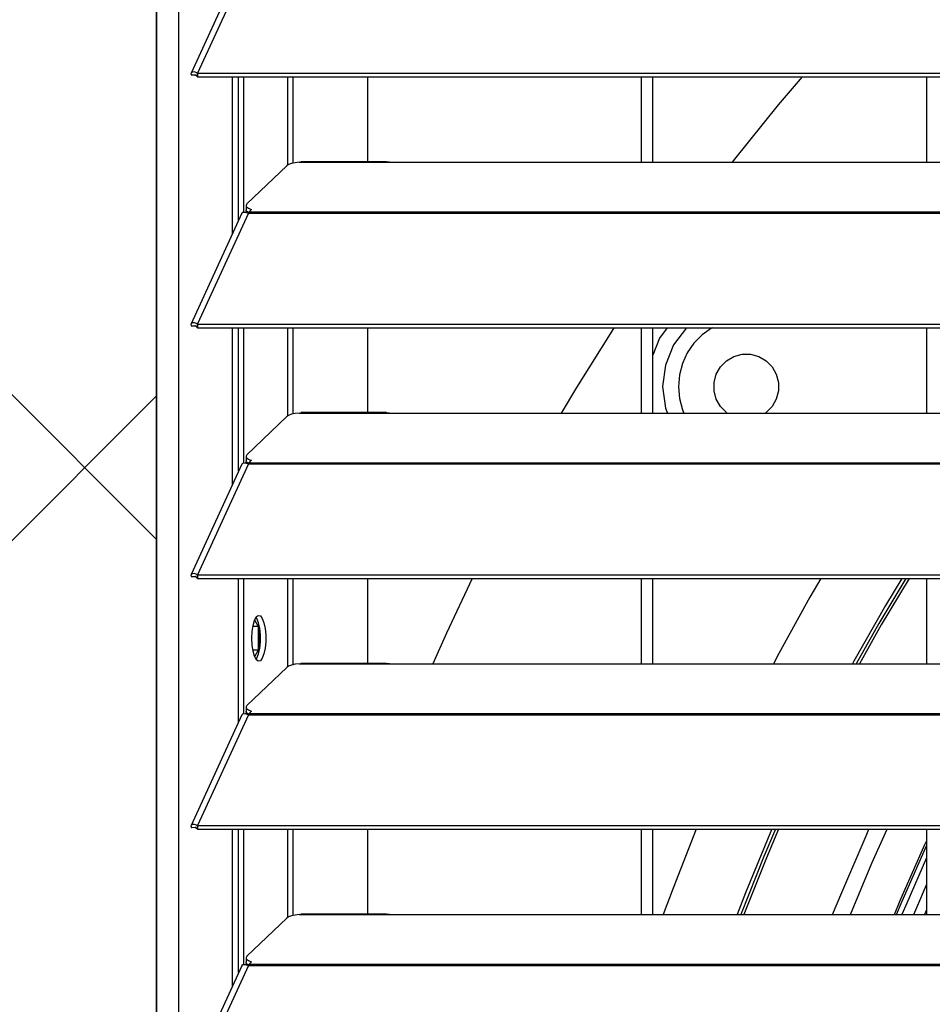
# Model space of a CAD drawing. Header units: millimetres. Extents: x 0 to 39025, y -31299 to 8400.
# Tile 280 of 382: x 6580 to 6740, y 6794 to 6967. Entities that reach past the tile are written whole.
import ezdxf

# ---------------------------------------------------------------- set-up
doc = ezdxf.new("R2010")
doc.units = ezdxf.units.MM
doc.layers.add('ODMIKI funkcionalni', color=253, linetype='Continuous')
doc.layers.add('ODMIKI varnostni', color=252, linetype='Continuous')

# ---------------------------------------------------------------- blocks, each defined once
blk = doc.blocks.new('*U55')
at = {"lineweight": 25}
for points in [[(3.9, 17.59), (3.9, 17.59), (3.9, 1243.26), (3.9, 1243.26)], [(0, 17.59), (0, 17.59), (0, 1242.58), (0, 1242.58)], [(14.94, 964.26), (14.94, 964.26), (6.04, 944.87), (6.04, 944.87)], [(16.11, 964.28), (16.11, 964.28), (7.19, 944.85), (7.19, 944.85)], [(6.87, 944.48), (6.87, 944.48), (6.1, 944.48), (6.1, 944.48)], [(7.19, 944.85), (7.19, 944.85), (7.21, 944.85), (7.21, 944.85)], [(7.19, 944.2), (7.19, 944.2), (7.19, 944.85), (7.19, 944.85)], [(7.21, 944.85), (7.21, 944.85), (1142.79, 944.85), (1142.79, 944.85)], [(7.21, 944.2), (7.21, 944.2), (7.21, 944.85), (7.21, 944.85)], [(7.19, 944.2), (7.19, 944.2), (7.21, 944.2), (7.21, 944.2)], [(7.21, 944.2), (7.21, 944.2), (1142.79, 944.2), (1142.79, 944.2)], [(13.29, 916.69), (13.29, 916.69), (13.29, 944.2), (13.29, 944.2)], [(14.38, 919.08), (14.38, 919.08), (14.38, 944.2), (14.38, 944.2)], [(15.33, 920.48), (15.33, 920.48), (15.33, 944.2), (15.33, 944.2)], [(23.01, 928.73), (23.01, 928.73), (23.01, 944.2), (23.01, 944.2)], [(23.96, 929.08), (23.96, 929.08), (23.96, 944.2), (23.96, 944.2)], [(37, 944.2), (37, 944.2), (37, 929.31), (37, 929.31)], [(85, 929.23), (85, 929.23), (85, 944.2), (85, 944.2)], [(86.99, 929.23), (86.99, 929.23), (86.99, 944.2), (86.99, 944.2)], [(135, 944.2), (135, 944.2), (135, 929.23), (135, 929.23)], [(25, 929.23), (25, 929.23), (25.28, 929.29), (25.28, 929.29)], [(25, 929.23), (25, 929.23), (41.99, 929.23), (41.99, 929.23)], [(40.31, 929.31), (40.31, 929.31), (25.28, 929.31), (25.28, 929.31)], [(41.99, 929.23), (41.99, 929.23), (224.99, 929.23), (224.99, 929.23)], [(22.83, 928.61), (22.83, 928.61), (15.84, 921.93), (15.84, 921.93)], [(14.94, 920.29), (14.94, 920.29), (6.04, 900.9), (6.04, 900.9)], [(16.11, 920.3), (16.11, 920.3), (7.19, 900.88), (7.19, 900.88)], [(15.61, 920.48), (15.61, 920.48), (15.78, 920.65), (15.78, 920.65)], [(15.69, 921.64), (15.69, 921.64), (15.69, 920.88), (15.69, 920.88)], [(16.11, 920.3), (16.11, 920.3), (16.21, 920.3), (16.21, 920.3)], [(16.11, 920.3), (16.11, 920.3), (16.11, 920.3), (16.11, 920.3)], [(16.19, 920.3), (16.19, 920.3), (16.21, 920.32), (16.21, 920.32)], [(16.21, 920.52), (16.21, 920.52), (16.67, 920.96), (16.67, 920.96)], [(16.21, 920.52), (16.21, 920.52), (1133.33, 920.52), (1133.33, 920.52)], [(16.21, 920.3), (16.21, 920.3), (1133.33, 920.3), (1133.33, 920.3)], [(6.87, 900.51), (6.87, 900.51), (6.1, 900.5), (6.1, 900.5)], [(7.19, 900.88), (7.19, 900.88), (7.21, 900.87), (7.21, 900.87)], [(7.19, 900.22), (7.19, 900.22), (7.19, 900.88), (7.19, 900.88)], [(7.19, 900.22), (7.19, 900.22), (7.21, 900.22), (7.21, 900.22)], [(7.21, 900.87), (7.21, 900.87), (1142.79, 900.87), (1142.79, 900.87)], [(7.21, 900.22), (7.21, 900.22), (7.21, 900.87), (7.21, 900.87)], [(7.21, 900.22), (7.21, 900.22), (1142.79, 900.22), (1142.79, 900.22)], [(13.29, 872.71), (13.29, 872.71), (13.29, 900.22), (13.29, 900.22)], [(14.38, 875.1), (14.38, 875.1), (14.38, 900.22), (14.38, 900.22)], [(15.33, 876.51), (15.33, 876.51), (15.33, 900.22), (15.33, 900.22)], [(23.01, 884.75), (23.01, 884.75), (23.01, 900.22), (23.01, 900.22)], [(23.96, 885.11), (23.96, 885.11), (23.96, 900.22), (23.96, 900.22)], [(37, 900.22), (37, 900.22), (37, 885.34), (37, 885.34)], [(85, 885.26), (85, 885.26), (85, 900.22), (85, 900.22)], [(86.99, 885.26), (86.99, 885.26), (86.99, 900.22), (86.99, 900.22)], [(135, 900.22), (135, 900.22), (135, 885.26), (135, 885.26)], [(22.83, 884.64), (22.83, 884.64), (15.84, 877.95), (15.84, 877.95)], [(25, 885.26), (25, 885.26), (25.28, 885.31), (25.28, 885.31)], [(25, 885.26), (25, 885.26), (41.99, 885.26), (41.99, 885.26)], [(40.31, 885.34), (40.31, 885.34), (25.28, 885.34), (25.28, 885.34)], [(41.99, 885.26), (41.99, 885.26), (224.99, 885.26), (224.99, 885.26)], [(15.69, 877.67), (15.69, 877.67), (15.69, 876.9), (15.69, 876.9)], [(14.94, 876.31), (14.94, 876.31), (6.04, 856.92), (6.04, 856.92)], [(16.11, 876.33), (16.11, 876.33), (7.19, 856.9), (7.19, 856.9)], [(15.61, 876.51), (15.61, 876.51), (15.78, 876.68), (15.78, 876.68)], [(16.11, 876.33), (16.11, 876.33), (16.21, 876.33), (16.21, 876.33)], [(16.11, 876.33), (16.11, 876.33), (16.11, 876.33), (16.11, 876.33)], [(16.19, 876.33), (16.19, 876.33), (16.21, 876.35), (16.21, 876.35)], [(16.21, 876.55), (16.21, 876.55), (16.67, 876.98), (16.67, 876.98)], [(16.21, 876.55), (16.21, 876.55), (1133.33, 876.55), (1133.33, 876.55)], [(16.21, 876.33), (16.21, 876.33), (1133.33, 876.33), (1133.33, 876.33)], [(6.87, 856.53), (6.87, 856.53), (6.1, 856.53), (6.1, 856.53)], [(7.19, 856.9), (7.19, 856.9), (7.21, 856.9), (7.21, 856.9)], [(7.19, 856.24), (7.19, 856.24), (7.19, 856.9), (7.19, 856.9)], [(7.21, 856.9), (7.21, 856.9), (1142.79, 856.9), (1142.79, 856.9)], [(7.21, 856.24), (7.21, 856.24), (7.21, 856.9), (7.21, 856.9)], [(7.19, 856.24), (7.19, 856.24), (7.21, 856.24), (7.21, 856.24)], [(7.21, 856.24), (7.21, 856.24), (1142.79, 856.24), (1142.79, 856.24)], [(14.38, 831.13), (14.38, 831.13), (14.38, 856.24), (14.38, 856.24)], [(15.33, 832.54), (15.33, 832.54), (15.33, 856.24), (15.33, 856.24)], [(23.01, 840.78), (23.01, 840.78), (23.01, 856.24), (23.01, 856.24)], [(23.96, 841.13), (23.96, 841.13), (23.96, 856.24), (23.96, 856.24)], [(37, 856.24), (37, 856.24), (37, 841.37), (37, 841.37)], [(85, 841.29), (85, 841.29), (85, 856.24), (85, 856.24)], [(86.99, 841.29), (86.99, 841.29), (86.99, 856.24), (86.99, 856.24)], [(135, 856.24), (135, 856.24), (135, 841.29), (135, 841.29)], [(17.8, 847.85), (17.8, 847.85), (16.87, 847.85), (16.87, 847.85)], [(17.19, 849), (17.19, 849), (17.8, 847.85), (17.8, 847.85)], [(17.8, 847.85), (17.8, 847.85), (17.8, 843.67), (17.8, 843.67)], [(18.08, 843.93), (18.08, 843.93), (18.08, 847.59), (18.08, 847.59)], [(17.8, 843.67), (17.8, 843.67), (16.87, 843.67), (16.87, 843.67)], [(17.8, 843.67), (17.8, 843.67), (17.19, 842.52), (17.19, 842.52)], [(25, 841.29), (25, 841.29), (25.28, 841.34), (25.28, 841.34)], [(25, 841.29), (25, 841.29), (41.99, 841.29), (41.99, 841.29)], [(40.31, 841.37), (40.31, 841.37), (25.28, 841.37), (25.28, 841.37)], [(41.99, 841.29), (41.99, 841.29), (224.99, 841.29), (224.99, 841.29)], [(22.83, 840.66), (22.83, 840.66), (15.84, 833.98), (15.84, 833.98)], [(14.94, 832.34), (14.94, 832.34), (6.04, 812.95), (6.04, 812.95)], [(16.11, 832.35), (16.11, 832.35), (7.19, 812.93), (7.19, 812.93)], [(15.61, 832.54), (15.61, 832.54), (15.78, 832.7), (15.78, 832.7)], [(15.69, 833.69), (15.69, 833.69), (15.69, 832.93), (15.69, 832.93)], [(16.11, 832.36), (16.11, 832.36), (16.11, 832.35), (16.11, 832.35)], [(16.11, 832.35), (16.11, 832.35), (16.21, 832.35), (16.21, 832.35)], [(16.19, 832.35), (16.19, 832.35), (16.21, 832.37), (16.21, 832.37)], [(16.21, 832.57), (16.21, 832.57), (16.67, 833), (16.67, 833)], [(16.21, 832.57), (16.21, 832.57), (1133.33, 832.57), (1133.33, 832.57)], [(16.21, 832.35), (16.21, 832.35), (1133.33, 832.35), (1133.33, 832.35)], [(6.87, 812.56), (6.87, 812.56), (6.1, 812.55), (6.1, 812.55)], [(7.19, 812.93), (7.19, 812.93), (7.21, 812.93), (7.21, 812.93)], [(7.19, 812.28), (7.19, 812.28), (7.19, 812.93), (7.19, 812.93)], [(7.19, 812.28), (7.19, 812.28), (7.21, 812.27), (7.21, 812.27)], [(7.21, 812.93), (7.21, 812.93), (1142.79, 812.93), (1142.79, 812.93)], [(7.21, 812.27), (7.21, 812.27), (7.21, 812.93), (7.21, 812.93)], [(7.21, 812.27), (7.21, 812.27), (1142.79, 812.27), (1142.79, 812.27)], [(13.29, 784.76), (13.29, 784.76), (13.29, 812.27), (13.29, 812.27)], [(14.38, 787.15), (14.38, 787.15), (14.38, 812.27), (14.38, 812.27)], [(15.33, 788.56), (15.33, 788.56), (15.33, 812.27), (15.33, 812.27)], [(23.01, 796.8), (23.01, 796.8), (23.01, 812.27), (23.01, 812.27)], [(23.96, 797.16), (23.96, 797.16), (23.96, 812.27), (23.96, 812.27)], [(37, 812.27), (37, 812.27), (37, 797.39), (37, 797.39)], [(85, 797.31), (85, 797.31), (85, 812.27), (85, 812.27)], [(86.99, 797.31), (86.99, 797.31), (86.99, 812.27), (86.99, 812.27)], [(135, 812.27), (135, 812.27), (135, 797.31), (135, 797.31)], [(135, 798.16), (135, 798.16), (134.64, 797.31), (134.64, 797.31)], [(22.83, 796.7), (22.83, 796.7), (15.84, 790.01), (15.84, 790.01)], [(25, 797.31), (25, 797.31), (25.28, 797.36), (25.28, 797.36)], [(25, 797.31), (25, 797.31), (41.99, 797.31), (41.99, 797.31)], [(40.31, 797.39), (40.31, 797.39), (25.28, 797.39), (25.28, 797.39)], [(41.99, 797.31), (41.99, 797.31), (224.99, 797.31), (224.99, 797.31)], [(15.69, 789.72), (15.69, 789.72), (15.69, 788.95), (15.69, 788.95)], [(16.21, 788.6), (16.21, 788.6), (16.67, 789.03), (16.67, 789.03)], [(14.94, 788.36), (14.94, 788.36), (6.04, 768.97), (6.04, 768.97)], [(16.11, 788.38), (16.11, 788.38), (7.19, 768.95), (7.19, 768.95)], [(15.61, 788.56), (15.61, 788.56), (15.78, 788.72), (15.78, 788.72)], [(16.11, 788.38), (16.11, 788.38), (16.21, 788.38), (16.21, 788.38)], [(16.11, 788.38), (16.11, 788.38), (16.11, 788.38), (16.11, 788.38)], [(16.19, 788.38), (16.19, 788.38), (16.21, 788.41), (16.21, 788.41)], [(16.21, 788.6), (16.21, 788.6), (1133.33, 788.6), (1133.33, 788.6)], [(16.21, 788.38), (16.21, 788.38), (1133.33, 788.38), (1133.33, 788.38)]]:
    blk.add_open_spline(points, degree=3, dxfattribs=at)
for points, knots in [([(7.19, 944.85), (7.19, 944.85), (6.64, 945.07), (6.64, 945.07), (6.64, 945.07), (6.22, 945.03), (6.22, 945.03), (6.22, 945.03), (6.02, 944.8), (6.02, 944.8), (6.02, 944.8), (6.1, 944.48), (6.1, 944.48)], [0, 0, 0, 0, 1, 1, 1, 2, 2, 2, 3, 3, 3, 4, 4, 4, 4]), ([(7.19, 944.2), (7.19, 944.2), (6.97, 944.42), (6.97, 944.42), (6.97, 944.42), (6.81, 944.52), (6.81, 944.52), (6.81, 944.52), (6.77, 944.53), (6.77, 944.53), (6.77, 944.53), (6.87, 944.48), (6.87, 944.48)], [0, 0, 0, 0, 1, 1, 1, 2, 2, 2, 3, 3, 3, 4, 4, 4, 4]), ([(113.16, 944.2), (113.16, 944.2), (109, 939.28), (109, 939.28), (109, 939.28), (101.35, 929.8), (101.35, 929.8), (101.35, 929.8), (100.91, 929.23), (100.91, 929.23)], [0, 0, 0, 0, 1, 1, 1, 2, 2, 2, 3, 3, 3, 3]), ([(25, 929.23), (25, 929.23), (24.28, 929.15), (24.28, 929.15), (24.28, 929.15), (23.66, 929.01), (23.66, 929.01), (23.66, 929.01), (23.16, 928.83), (23.16, 928.83), (23.16, 928.83), (22.83, 928.61), (22.83, 928.61)], [0, 0, 0, 0, 1, 1, 1, 2, 2, 2, 3, 3, 3, 4, 4, 4, 4]), ([(40.31, 929.29), (40.31, 929.29), (40.83, 929.29), (40.83, 929.29), (40.83, 929.29), (41.99, 929.23), (41.99, 929.23)], [0, 0, 0, 0, 1, 1, 1, 2, 2, 2, 2]), ([(15.84, 921.93), (15.84, 921.93), (15.74, 921.8), (15.74, 921.8), (15.74, 921.8), (15.7, 921.66), (15.7, 921.66), (15.7, 921.66), (15.71, 921.54), (15.71, 921.54), (15.71, 921.54), (15.79, 921.4), (15.79, 921.4), (15.79, 921.4), (15.93, 921.27), (15.93, 921.27), (15.93, 921.27), (16.12, 921.16), (16.12, 921.16), (16.12, 921.16), (16.37, 921.05), (16.37, 921.05), (16.37, 921.05), (16.67, 920.96), (16.67, 920.96)], [0, 0, 0, 0, 1, 1, 1, 2, 2, 2, 3, 3, 3, 4, 4, 4, 5, 5, 5, 6, 6, 6, 7, 7, 7, 8, 8, 8, 8]), ([(14.96, 920.27), (14.96, 920.27), (15.12, 920.46), (15.12, 920.46), (15.12, 920.46), (15.55, 920.5), (15.55, 920.5), (15.55, 920.5), (16.11, 920.3), (16.11, 920.3)], [0, 0, 0, 0, 1, 1, 1, 2, 2, 2, 3, 3, 3, 3]), ([(16.23, 920.35), (16.23, 920.35), (16.12, 920.4), (16.12, 920.4), (16.12, 920.4), (15.93, 920.52), (15.93, 920.52), (15.93, 920.52), (15.79, 920.64), (15.79, 920.64), (15.79, 920.64), (15.71, 920.77), (15.71, 920.77), (15.71, 920.77), (15.69, 920.88), (15.69, 920.88)], [0, 0, 0, 0, 1, 1, 1, 2, 2, 2, 3, 3, 3, 4, 4, 4, 5, 5, 5, 5]), ([(16.21, 920.3), (16.21, 920.3), (16.21, 920.34), (16.21, 920.34), (16.21, 920.34), (16.21, 920.37), (16.21, 920.37), (16.21, 920.37), (16.21, 920.4), (16.21, 920.4), (16.21, 920.4), (16.21, 920.43), (16.21, 920.43), (16.21, 920.43), (16.21, 920.45), (16.21, 920.45), (16.21, 920.45), (16.21, 920.48), (16.21, 920.48), (16.21, 920.48), (16.21, 920.5), (16.21, 920.5), (16.21, 920.5), (16.21, 920.52), (16.21, 920.52)], [0, 0, 0, 0, 1, 1, 1, 2, 2, 2, 3, 3, 3, 4, 4, 4, 5, 5, 5, 6, 6, 6, 7, 7, 7, 8, 8, 8, 8]), ([(7.19, 900.88), (7.19, 900.88), (6.64, 901.09), (6.64, 901.09), (6.64, 901.09), (6.22, 901.06), (6.22, 901.06), (6.22, 901.06), (6.02, 900.84), (6.02, 900.84), (6.02, 900.84), (6.1, 900.5), (6.1, 900.5)], [0, 0, 0, 0, 1, 1, 1, 2, 2, 2, 3, 3, 3, 4, 4, 4, 4]), ([(7.19, 900.22), (7.19, 900.22), (6.97, 900.45), (6.97, 900.45), (6.97, 900.45), (6.81, 900.55), (6.81, 900.55), (6.81, 900.55), (6.77, 900.55), (6.77, 900.55), (6.77, 900.55), (6.87, 900.51), (6.87, 900.51)], [0, 0, 0, 0, 1, 1, 1, 2, 2, 2, 3, 3, 3, 4, 4, 4, 4]), ([(80.21, 900.22), (80.21, 900.22), (80.12, 900.06), (80.12, 900.06), (80.12, 900.06), (73.63, 889.75), (73.63, 889.75), (73.63, 889.75), (70.94, 885.26), (70.94, 885.26)], [0, 0, 0, 0, 1, 1, 1, 2, 2, 2, 3, 3, 3, 3]), ([(89.52, 900.22), (89.52, 900.22), (88.18, 898.41), (88.18, 898.41), (88.18, 898.41), (86.99, 895.41), (86.99, 895.41)], [0, 0, 0, 0, 1, 1, 1, 2, 2, 2, 2]), ([(92.92, 900.22), (92.92, 900.22), (90.64, 897.19), (90.64, 897.19), (90.64, 897.19), (89.2, 893.67), (89.2, 893.67), (89.2, 893.67), (88.72, 889.9), (88.72, 889.9), (88.72, 889.9), (89.21, 886.13), (89.21, 886.13), (89.21, 886.13), (89.56, 885.26), (89.56, 885.26)], [0, 0, 0, 0, 1, 1, 1, 2, 2, 2, 3, 3, 3, 4, 4, 4, 5, 5, 5, 5]), ([(97.4, 900.22), (97.4, 900.22), (97.31, 900.16), (97.31, 900.16), (97.31, 900.16), (95.65, 898.96), (95.65, 898.96), (95.65, 898.96), (94.21, 897.5), (94.21, 897.5), (94.21, 897.5), (93.04, 895.79), (93.04, 895.79), (93.04, 895.79), (92.18, 893.92), (92.18, 893.92), (92.18, 893.92), (91.66, 891.93), (91.66, 891.93), (91.66, 891.93), (91.48, 889.88), (91.48, 889.88), (91.48, 889.88), (91.66, 887.82), (91.66, 887.82), (91.66, 887.82), (92.18, 885.83), (92.18, 885.83), (92.18, 885.83), (92.41, 885.26), (92.41, 885.26)], [0, 0, 0, 0, 1, 1, 1, 2, 2, 2, 3, 3, 3, 4, 4, 4, 5, 5, 5, 6, 6, 6, 7, 7, 7, 8, 8, 8, 9, 9, 9, 10, 10, 10, 10]), ([(100.01, 885.26), (100.01, 885.26), (99.91, 885.33), (99.91, 885.33), (99.91, 885.33), (98.86, 886.39), (98.86, 886.39), (98.86, 886.39), (98.11, 887.68), (98.11, 887.68), (98.11, 887.68), (97.73, 889.13), (97.73, 889.13), (97.73, 889.13), (97.73, 890.62), (97.73, 890.62), (97.73, 890.62), (98.11, 892.07), (98.11, 892.07), (98.11, 892.07), (98.86, 893.36), (98.86, 893.36), (98.86, 893.36), (99.91, 894.42), (99.91, 894.42), (99.91, 894.42), (101.2, 895.17), (101.2, 895.17), (101.2, 895.17), (102.64, 895.56), (102.64, 895.56), (102.64, 895.56), (104.13, 895.56), (104.13, 895.56), (104.13, 895.56), (105.57, 895.17), (105.57, 895.17)], [0, 0, 0, 0, 1, 1, 1, 2, 2, 2, 3, 3, 3, 4, 4, 4, 5, 5, 5, 6, 6, 6, 7, 7, 7, 8, 8, 8, 9, 9, 9, 10, 10, 10, 11, 11, 11, 12, 12, 12, 12]), ([(105.57, 895.17), (105.57, 895.17), (106.85, 894.42), (106.85, 894.42), (106.85, 894.42), (107.9, 893.36), (107.9, 893.36), (107.9, 893.36), (108.65, 892.07), (108.65, 892.07), (108.65, 892.07), (109.04, 890.62), (109.04, 890.62), (109.04, 890.62), (109.04, 889.13), (109.04, 889.13), (109.04, 889.13), (108.65, 887.68), (108.65, 887.68), (108.65, 887.68), (107.9, 886.39), (107.9, 886.39), (107.9, 886.39), (106.85, 885.33), (106.85, 885.33), (106.85, 885.33), (106.76, 885.26), (106.76, 885.26)], [0, 0, 0, 0, 1, 1, 1, 2, 2, 2, 3, 3, 3, 4, 4, 4, 5, 5, 5, 6, 6, 6, 7, 7, 7, 8, 8, 8, 9, 9, 9, 9]), ([(25, 885.26), (25, 885.26), (24.28, 885.18), (24.28, 885.18), (24.28, 885.18), (23.66, 885.04), (23.66, 885.04), (23.66, 885.04), (23.16, 884.85), (23.16, 884.85), (23.16, 884.85), (22.83, 884.64), (22.83, 884.64)], [0, 0, 0, 0, 1, 1, 1, 2, 2, 2, 3, 3, 3, 4, 4, 4, 4]), ([(40.31, 885.32), (40.31, 885.32), (40.83, 885.31), (40.83, 885.31), (40.83, 885.31), (41.99, 885.26), (41.99, 885.26)], [0, 0, 0, 0, 1, 1, 1, 2, 2, 2, 2]), ([(15.84, 877.95), (15.84, 877.95), (15.74, 877.82), (15.74, 877.82), (15.74, 877.82), (15.7, 877.7), (15.7, 877.7), (15.7, 877.7), (15.71, 877.56), (15.71, 877.56), (15.71, 877.56), (15.79, 877.43), (15.79, 877.43), (15.79, 877.43), (15.93, 877.31), (15.93, 877.31), (15.93, 877.31), (16.12, 877.19), (16.12, 877.19), (16.12, 877.19), (16.37, 877.08), (16.37, 877.08), (16.37, 877.08), (16.67, 876.98), (16.67, 876.98)], [0, 0, 0, 0, 1, 1, 1, 2, 2, 2, 3, 3, 3, 4, 4, 4, 5, 5, 5, 6, 6, 6, 7, 7, 7, 8, 8, 8, 8]), ([(14.96, 876.3), (14.96, 876.3), (15.12, 876.48), (15.12, 876.48), (15.12, 876.48), (15.55, 876.53), (15.55, 876.53), (15.55, 876.53), (16.11, 876.33), (16.11, 876.33)], [0, 0, 0, 0, 1, 1, 1, 2, 2, 2, 3, 3, 3, 3]), ([(16.23, 876.37), (16.23, 876.37), (16.12, 876.42), (16.12, 876.42), (16.12, 876.42), (15.93, 876.54), (15.93, 876.54), (15.93, 876.54), (15.79, 876.67), (15.79, 876.67), (15.79, 876.67), (15.71, 876.8), (15.71, 876.8), (15.71, 876.8), (15.69, 876.9), (15.69, 876.9)], [0, 0, 0, 0, 1, 1, 1, 2, 2, 2, 3, 3, 3, 4, 4, 4, 5, 5, 5, 5]), ([(16.21, 876.33), (16.21, 876.33), (16.21, 876.36), (16.21, 876.36), (16.21, 876.36), (16.21, 876.4), (16.21, 876.4), (16.21, 876.4), (16.21, 876.43), (16.21, 876.43), (16.21, 876.43), (16.21, 876.46), (16.21, 876.46), (16.21, 876.46), (16.21, 876.48), (16.21, 876.48), (16.21, 876.48), (16.21, 876.51), (16.21, 876.51), (16.21, 876.51), (16.21, 876.53), (16.21, 876.53), (16.21, 876.53), (16.21, 876.55), (16.21, 876.55)], [0, 0, 0, 0, 1, 1, 1, 2, 2, 2, 3, 3, 3, 4, 4, 4, 5, 5, 5, 6, 6, 6, 7, 7, 7, 8, 8, 8, 8]), ([(7.19, 856.9), (7.19, 856.9), (6.64, 857.12), (6.64, 857.12), (6.64, 857.12), (6.22, 857.09), (6.22, 857.09), (6.22, 857.09), (6.02, 856.86), (6.02, 856.86), (6.02, 856.86), (6.1, 856.53), (6.1, 856.53)], [0, 0, 0, 0, 1, 1, 1, 2, 2, 2, 3, 3, 3, 4, 4, 4, 4]), ([(7.19, 856.24), (7.19, 856.24), (6.97, 856.47), (6.97, 856.47), (6.97, 856.47), (6.81, 856.58), (6.81, 856.58), (6.81, 856.58), (6.77, 856.58), (6.77, 856.58), (6.77, 856.58), (6.87, 856.53), (6.87, 856.53)], [0, 0, 0, 0, 1, 1, 1, 2, 2, 2, 3, 3, 3, 4, 4, 4, 4]), ([(55.34, 856.24), (55.34, 856.24), (50.82, 846.68), (50.82, 846.68), (50.82, 846.68), (48.41, 841.29), (48.41, 841.29)], [0, 0, 0, 0, 1, 1, 1, 2, 2, 2, 2]), ([(116.44, 856.24), (116.44, 856.24), (114.55, 852.96), (114.55, 852.96), (114.55, 852.96), (109.11, 843.08), (109.11, 843.08), (109.11, 843.08), (108.17, 841.29), (108.17, 841.29)], [0, 0, 0, 0, 1, 1, 1, 2, 2, 2, 3, 3, 3, 3]), ([(130.65, 856.24), (130.65, 856.24), (127.8, 851.52), (127.8, 851.52), (127.8, 851.52), (122.25, 841.77), (122.25, 841.77), (122.25, 841.77), (121.98, 841.29), (121.98, 841.29)], [0, 0, 0, 0, 1, 1, 1, 2, 2, 2, 3, 3, 3, 3]), ([(131.33, 856.24), (131.33, 856.24), (126.63, 848.35), (126.63, 848.35), (126.63, 848.35), (122.65, 841.29), (122.65, 841.29)], [0, 0, 0, 0, 1, 1, 1, 2, 2, 2, 2]), ([(131.92, 856.24), (131.92, 856.24), (127.06, 848.1), (127.06, 848.1), (127.06, 848.1), (123.23, 841.29), (123.23, 841.29)], [0, 0, 0, 0, 1, 1, 1, 2, 2, 2, 2]), ([(16.69, 845.76), (16.69, 845.76), (16.74, 844.57), (16.74, 844.57), (16.74, 844.57), (16.91, 843.49), (16.91, 843.49), (16.91, 843.49), (17.15, 842.61), (17.15, 842.61), (17.15, 842.61), (17.48, 842.02), (17.48, 842.02), (17.48, 842.02), (17.84, 841.75), (17.84, 841.75), (17.84, 841.75), (18.2, 841.84), (18.2, 841.84), (18.2, 841.84), (18.54, 842.27), (18.54, 842.27), (18.54, 842.27), (18.83, 843.03), (18.83, 843.03), (18.83, 843.03), (19.04, 844.01), (19.04, 844.01), (19.04, 844.01), (19.15, 845.16), (19.15, 845.16), (19.15, 845.16), (19.15, 846.36), (19.15, 846.36), (19.15, 846.36), (19.04, 847.5), (19.04, 847.5), (19.04, 847.5), (18.83, 848.49), (18.83, 848.49), (18.83, 848.49), (18.54, 849.24), (18.54, 849.24), (18.54, 849.24), (18.2, 849.68), (18.2, 849.68), (18.2, 849.68), (17.84, 849.77), (17.84, 849.77), (17.84, 849.77), (17.48, 849.5), (17.48, 849.5), (17.48, 849.5), (17.15, 848.9), (17.15, 848.9), (17.15, 848.9), (16.91, 848.03), (16.91, 848.03), (16.91, 848.03), (16.74, 846.94), (16.74, 846.94), (16.74, 846.94), (16.69, 845.76), (16.69, 845.76)], [0, 0, 0, 0, 1, 1, 1, 2, 2, 2, 3, 3, 3, 4, 4, 4, 5, 5, 5, 6, 6, 6, 7, 7, 7, 8, 8, 8, 9, 9, 9, 10, 10, 10, 11, 11, 11, 12, 12, 12, 13, 13, 13, 14, 14, 14, 15, 15, 15, 16, 16, 16, 17, 17, 17, 18, 18, 18, 19, 19, 19, 20, 20, 20, 21, 21, 21, 21]), ([(17.45, 842.05), (17.45, 842.05), (17.59, 842.27), (17.59, 842.27), (17.59, 842.27), (17.88, 843.03), (17.88, 843.03), (17.88, 843.03), (18.09, 844.01), (18.09, 844.01), (18.09, 844.01), (18.2, 845.16), (18.2, 845.16), (18.2, 845.16), (18.2, 846.36), (18.2, 846.36), (18.2, 846.36), (18.09, 847.5), (18.09, 847.5), (18.09, 847.5), (17.88, 848.49), (17.88, 848.49), (17.88, 848.49), (17.59, 849.24), (17.59, 849.24), (17.59, 849.24), (17.45, 849.47), (17.45, 849.47)], [0, 0, 0, 0, 1, 1, 1, 2, 2, 2, 3, 3, 3, 4, 4, 4, 5, 5, 5, 6, 6, 6, 7, 7, 7, 8, 8, 8, 9, 9, 9, 9]), ([(25, 841.29), (25, 841.29), (24.28, 841.2), (24.28, 841.2), (24.28, 841.2), (23.66, 841.06), (23.66, 841.06), (23.66, 841.06), (23.16, 840.88), (23.16, 840.88), (23.16, 840.88), (22.83, 840.66), (22.83, 840.66)], [0, 0, 0, 0, 1, 1, 1, 2, 2, 2, 3, 3, 3, 4, 4, 4, 4]), ([(40.31, 841.34), (40.31, 841.34), (40.83, 841.34), (40.83, 841.34), (40.83, 841.34), (41.99, 841.29), (41.99, 841.29)], [0, 0, 0, 0, 1, 1, 1, 2, 2, 2, 2]), ([(15.84, 833.98), (15.84, 833.98), (15.74, 833.85), (15.74, 833.85), (15.74, 833.85), (15.7, 833.72), (15.7, 833.72), (15.7, 833.72), (15.71, 833.59), (15.71, 833.59), (15.71, 833.59), (15.79, 833.46), (15.79, 833.46), (15.79, 833.46), (15.93, 833.33), (15.93, 833.33), (15.93, 833.33), (16.12, 833.21), (16.12, 833.21), (16.12, 833.21), (16.37, 833.1), (16.37, 833.1), (16.37, 833.1), (16.67, 833), (16.67, 833)], [0, 0, 0, 0, 1, 1, 1, 2, 2, 2, 3, 3, 3, 4, 4, 4, 5, 5, 5, 6, 6, 6, 7, 7, 7, 8, 8, 8, 8]), ([(14.96, 832.32), (14.96, 832.32), (15.12, 832.52), (15.12, 832.52), (15.12, 832.52), (15.55, 832.56), (15.55, 832.56), (15.55, 832.56), (16.11, 832.36), (16.11, 832.36)], [0, 0, 0, 0, 1, 1, 1, 2, 2, 2, 3, 3, 3, 3]), ([(16.23, 832.4), (16.23, 832.4), (16.12, 832.44), (16.12, 832.44), (16.12, 832.44), (15.93, 832.57), (15.93, 832.57), (15.93, 832.57), (15.79, 832.69), (15.79, 832.69), (15.79, 832.69), (15.71, 832.82), (15.71, 832.82), (15.71, 832.82), (15.69, 832.93), (15.69, 832.93)], [0, 0, 0, 0, 1, 1, 1, 2, 2, 2, 3, 3, 3, 4, 4, 4, 5, 5, 5, 5]), ([(16.21, 832.35), (16.21, 832.35), (16.21, 832.39), (16.21, 832.39), (16.21, 832.39), (16.21, 832.42), (16.21, 832.42), (16.21, 832.42), (16.21, 832.45), (16.21, 832.45), (16.21, 832.45), (16.21, 832.48), (16.21, 832.48), (16.21, 832.48), (16.21, 832.51), (16.21, 832.51), (16.21, 832.51), (16.21, 832.53), (16.21, 832.53), (16.21, 832.53), (16.21, 832.56), (16.21, 832.56), (16.21, 832.56), (16.21, 832.57), (16.21, 832.57)], [0, 0, 0, 0, 1, 1, 1, 2, 2, 2, 3, 3, 3, 4, 4, 4, 5, 5, 5, 6, 6, 6, 7, 7, 7, 8, 8, 8, 8]), ([(7.19, 812.93), (7.19, 812.93), (6.64, 813.14), (6.64, 813.14), (6.64, 813.14), (6.22, 813.11), (6.22, 813.11), (6.22, 813.11), (6.02, 812.89), (6.02, 812.89), (6.02, 812.89), (6.1, 812.55), (6.1, 812.55)], [0, 0, 0, 0, 1, 1, 1, 2, 2, 2, 3, 3, 3, 4, 4, 4, 4]), ([(7.19, 812.28), (7.19, 812.28), (6.97, 812.5), (6.97, 812.5), (6.97, 812.5), (6.81, 812.6), (6.81, 812.6), (6.81, 812.6), (6.77, 812.61), (6.77, 812.61), (6.77, 812.61), (6.87, 812.56), (6.87, 812.56)], [0, 0, 0, 0, 1, 1, 1, 2, 2, 2, 3, 3, 3, 4, 4, 4, 4]), ([(94.62, 812.27), (94.62, 812.27), (90.54, 801.96), (90.54, 801.96), (90.54, 801.96), (88.83, 797.31), (88.83, 797.31)], [0, 0, 0, 0, 1, 1, 1, 2, 2, 2, 2]), ([(107.84, 812.27), (107.84, 812.27), (107.52, 811.5), (107.52, 811.5), (107.52, 811.5), (103.27, 801.11), (103.27, 801.11), (103.27, 801.11), (101.81, 797.31), (101.81, 797.31)], [0, 0, 0, 0, 1, 1, 1, 2, 2, 2, 3, 3, 3, 3]), ([(108.49, 812.27), (108.49, 812.27), (106.46, 807.48), (106.46, 807.48), (106.46, 807.48), (102.44, 797.31), (102.44, 797.31)], [0, 0, 0, 0, 1, 1, 1, 2, 2, 2, 2]), ([(109.03, 812.27), (109.03, 812.27), (106.92, 807.29), (106.92, 807.29), (106.92, 807.29), (102.97, 797.31), (102.97, 797.31)], [0, 0, 0, 0, 1, 1, 1, 2, 2, 2, 2]), ([(118.53, 797.31), (118.53, 797.31), (120.11, 801.2), (120.11, 801.2), (120.11, 801.2), (124.38, 811.11), (124.38, 811.11), (124.38, 811.11), (124.9, 812.27), (124.9, 812.27)], [0, 0, 0, 0, 1, 1, 1, 2, 2, 2, 3, 3, 3, 3]), ([(121.66, 797.31), (121.66, 797.31), (125.42, 806.31), (125.42, 806.31), (125.42, 806.31), (128.1, 812.27), (128.1, 812.27)], [0, 0, 0, 0, 1, 1, 1, 2, 2, 2, 2]), ([(129.35, 797.31), (129.35, 797.31), (130.39, 799.81), (130.39, 799.81), (130.39, 799.81), (134.71, 809.58), (134.71, 809.58), (134.71, 809.58), (135, 810.21), (135, 810.21)], [0, 0, 0, 0, 1, 1, 1, 2, 2, 2, 3, 3, 3, 3]), ([(129.72, 797.31), (129.72, 797.31), (130.7, 799.67), (130.7, 799.67), (130.7, 799.67), (135, 809.4), (135, 809.4)], [0, 0, 0, 0, 1, 1, 1, 2, 2, 2, 2]), ([(135, 807.26), (135, 807.26), (131.52, 799.33), (131.52, 799.33), (131.52, 799.33), (130.68, 797.31), (130.68, 797.31)], [0, 0, 0, 0, 1, 1, 1, 2, 2, 2, 2]), ([(132.77, 797.31), (132.77, 797.31), (133.3, 798.57), (133.3, 798.57), (133.3, 798.57), (135, 802.51), (135, 802.51)], [0, 0, 0, 0, 1, 1, 1, 2, 2, 2, 2]), ([(25, 797.31), (25, 797.31), (24.28, 797.23), (24.28, 797.23), (24.28, 797.23), (23.66, 797.09), (23.66, 797.09), (23.66, 797.09), (23.16, 796.91), (23.16, 796.91), (23.16, 796.91), (22.83, 796.7), (22.83, 796.7)], [0, 0, 0, 0, 1, 1, 1, 2, 2, 2, 3, 3, 3, 4, 4, 4, 4]), ([(40.31, 797.37), (40.31, 797.37), (40.83, 797.37), (40.83, 797.37), (40.83, 797.37), (41.99, 797.31), (41.99, 797.31)], [0, 0, 0, 0, 1, 1, 1, 2, 2, 2, 2]), ([(15.84, 790.01), (15.84, 790.01), (15.74, 789.88), (15.74, 789.88), (15.74, 789.88), (15.7, 789.75), (15.7, 789.75), (15.7, 789.75), (15.71, 789.61), (15.71, 789.61), (15.71, 789.61), (15.79, 789.48), (15.79, 789.48), (15.79, 789.48), (15.93, 789.36), (15.93, 789.36), (15.93, 789.36), (16.12, 789.24), (16.12, 789.24), (16.12, 789.24), (16.37, 789.13), (16.37, 789.13), (16.37, 789.13), (16.67, 789.03), (16.67, 789.03)], [0, 0, 0, 0, 1, 1, 1, 2, 2, 2, 3, 3, 3, 4, 4, 4, 5, 5, 5, 6, 6, 6, 7, 7, 7, 8, 8, 8, 8]), ([(14.96, 788.35), (14.96, 788.35), (15.12, 788.54), (15.12, 788.54), (15.12, 788.54), (15.55, 788.58), (15.55, 788.58), (15.55, 788.58), (16.11, 788.38), (16.11, 788.38)], [0, 0, 0, 0, 1, 1, 1, 2, 2, 2, 3, 3, 3, 3]), ([(16.23, 788.42), (16.23, 788.42), (16.12, 788.48), (16.12, 788.48), (16.12, 788.48), (15.93, 788.59), (15.93, 788.59), (15.93, 788.59), (15.79, 788.72), (15.79, 788.72), (15.79, 788.72), (15.71, 788.85), (15.71, 788.85), (15.71, 788.85), (15.69, 788.95), (15.69, 788.95)], [0, 0, 0, 0, 1, 1, 1, 2, 2, 2, 3, 3, 3, 4, 4, 4, 5, 5, 5, 5]), ([(16.21, 788.38), (16.21, 788.38), (16.21, 788.41), (16.21, 788.41), (16.21, 788.41), (16.21, 788.45), (16.21, 788.45), (16.21, 788.45), (16.21, 788.48), (16.21, 788.48), (16.21, 788.48), (16.21, 788.51), (16.21, 788.51), (16.21, 788.51), (16.21, 788.53), (16.21, 788.53), (16.21, 788.53), (16.21, 788.56), (16.21, 788.56), (16.21, 788.56), (16.21, 788.58), (16.21, 788.58), (16.21, 788.58), (16.21, 788.6), (16.21, 788.6)], [0, 0, 0, 0, 1, 1, 1, 2, 2, 2, 3, 3, 3, 4, 4, 4, 5, 5, 5, 6, 6, 6, 7, 7, 7, 8, 8, 8, 8])]:
    blk.add_open_spline(points, degree=3, knots=knots, dxfattribs=at)

msp = doc.modelspace()

# ---------------------------------------------------------------- hatches: boundary and pattern name
at = {"layer": 'ODMIKI funkcionalni'}
h = msp.add_hatch(dxfattribs=at)
h.set_pattern_fill('ANSI31', color=256, scale=25)
h.set_pattern_definition([(45, (0, -3070.55), (-56.1266, 56.1266), [])])
h.paths.add_polyline_path([(7753.64, 6012.43), (7753.64, 7268), (6603.64, 7268), (6603.64, 6012.43), (6003.64, 6012.43), (6003.64, 7768), (8053.64, 7768), (8053.64, 6012.43)])
at = {"layer": 'ODMIKI varnostni'}
h = msp.add_hatch(dxfattribs=at)
h.set_pattern_fill('ANSI31', color=256, scale=25, angle=90)
h.set_pattern_definition([(135, (2474.9, -2241.714), (-56.1266, -56.1266), [])])
h.paths.add_polyline_path([(6603.64, 6012.43), (6603.64, 7255.39), (5603.64, 6012.43)])

# ---------------------------------------------------------------- linework, layer by layer
at = {"layer": 'ODMIKI funkcionalni'}
msp.add_lwpolyline([(7753.64, 6012.43), (7753.64, 7268), (6603.64, 7268), (6603.64, 6012.43), (6003.64, 6012.43), (6003.64, 7768), (8053.64, 7768), (8053.64, 6012.43)], close=True, dxfattribs=at)
at = {"layer": 'ODMIKI varnostni'}
msp.add_lwpolyline([(6603.64, 6012.43), (6603.64, 7255.39), (5603.64, 6012.43)], close=True, dxfattribs=at)

# ---------------------------------------------------------------- block references
at = {"color": 1}
msp.add_blockref('*U55', (6603.64, 6012.43), dxfattribs=at)

doc.saveas('drawing.dxf')
